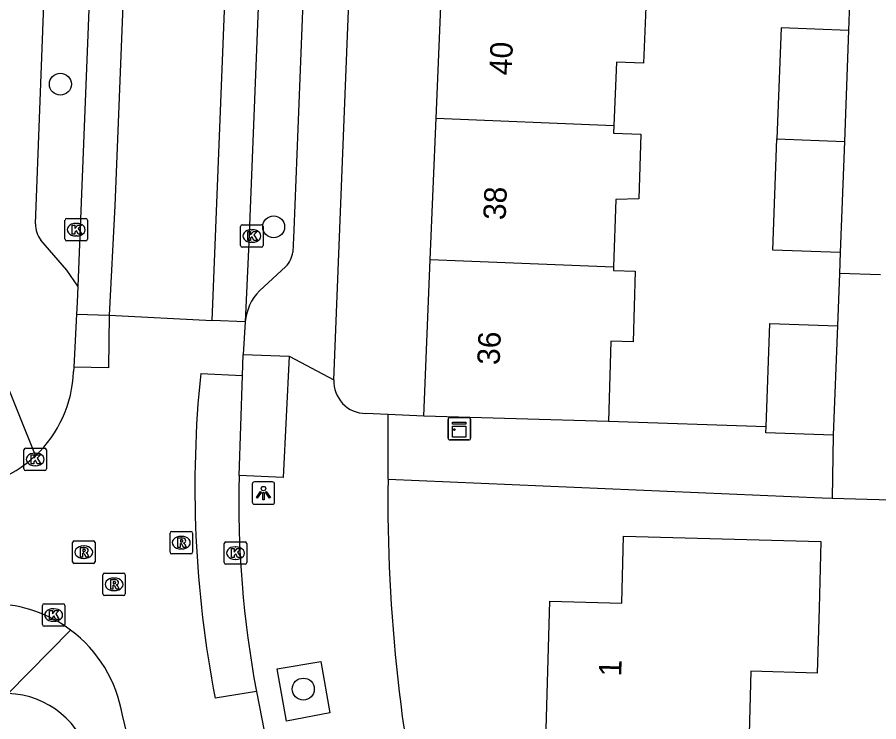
# Model space of a CAD drawing. Extents: x 161355 to 162026, y 386504 to 387459.
# Drawn here: x 161746.37 to 161784.78, y 387276.34 to 387307.76 of the extents above; entities that cross this region are included whole.
import ezdxf

# ---------------------------------------------------------------- set-up
doc = ezdxf.new("R2010")
doc.units = 0
for name, color, linetype in [('IMGEO_Boom', 7, 'Continuous'), ('IMGEO_Kast', 7, 'Continuous'), ('IMGEO_Kolk', 7, 'Continuous'), ('IMGEO_Lichtpunt', 7, 'Continuous'), ('IMGEO_Pand', 7, 'Continuous'), ('IMGEO_Pand_nummerreeks', 7, 'Continuous'), ('IMGEO_Parkeervlak_open', 7, 'Continuous'), ('IMGEO_Rijbaan_lokaal_gesloten', 7, 'Continuous'), ('IMGEO_Rijbaan_lokaal_open', 7, 'Continuous'), ('IMGEO_Rioolput', 7, 'Continuous'), ('IMGEO_Voetpad_open', 7, 'Continuous')]:
    doc.layers.add(name, color=color, linetype=linetype)

msp = doc.modelspace()

# ---------------------------------------------------------------- linework, layer by layer
at = {"layer": 'IMGEO_Boom'}
for centre in [(161748.293, 387304.777), (161757.8, 387298.417), (161759.121, 387277.798)]:
    msp.add_circle(centre, 0.489, dxfattribs=at)
at = {"layer": 'IMGEO_Kast'}
for p, q in [((161765.578, 387288.983), (161765.578, 387289.824)), ((161765.578, 387289.824), (161765.578, 387288.983)), ((161765.653, 387289.908), (161766.494, 387289.908)), ((161766.494, 387289.908), (161765.653, 387289.908)), ((161766.578, 387289.833), (161766.578, 387288.992)), ((161766.578, 387288.992), (161766.578, 387289.833)), ((161766.503, 387288.908), (161765.662, 387288.908)), ((161765.662, 387288.908), (161766.503, 387288.908))]:
    msp.add_line(p, q, dxfattribs=at)
for points in [[(161765.773, 387289.698), (161766.373, 387289.698), (161766.373, 387289.613), (161765.773, 387289.613), (161765.773, 387289.698)], [(161765.773, 387289.523), (161766.373, 387289.523), (161766.373, 387289.034), (161765.773, 387289.034), (161765.773, 387289.523)]]:
    msp.add_lwpolyline(points, dxfattribs=at)
msp.add_circle((161765.857, 387289.372), 0.0377, dxfattribs=at)
for centre, start, end in [((161765.656, 387289.83), 92.4484, 184.2845), ((161765.656, 387289.83), 92.4484, 184.2845), ((161766.5, 387289.83), 2.4484, 94.2845), ((161766.5, 387289.83), 2.4484, 94.2845), ((161765.656, 387288.986), 182.4484, 274.2845), ((161765.656, 387288.986), 182.4484, 274.2845), ((161766.5, 387288.986), 272.4484, 4.2845), ((161766.5, 387288.986), 272.4484, 4.2845)]:
    msp.add_arc(centre, 0.0779, start, end, dxfattribs=at)
at = {"layer": 'IMGEO_Kolk'}
for p, q in [((161748.498, 387297.862), (161748.498, 387298.714)), ((161748.573, 387298.788), (161749.425, 387298.788)), ((161748.986, 387298.568), (161749.011, 387298.568)), ((161749.499, 387298.714), (161749.499, 387297.862)), ((161756.328, 387297.581), (161756.328, 387298.433)), ((161756.403, 387298.507), (161757.255, 387298.507)), ((161757.329, 387298.433), (161757.329, 387297.581)), ((161756.816, 387298.287), (161756.841, 387298.287)), ((161749.425, 387297.788), (161748.573, 387297.788)), ((161749.009, 387298.008), (161748.984, 387298.008)), ((161756.839, 387297.727), (161756.814, 387297.727)), ((161757.255, 387297.507), (161756.403, 387297.507)), ((161746.67, 387287.616), (161746.67, 387288.468)), ((161746.745, 387288.542), (161747.597, 387288.542)), ((161747.671, 387288.468), (161747.671, 387287.616)), ((161747.158, 387288.322), (161747.183, 387288.322)), ((161747.181, 387287.762), (161747.156, 387287.762)), ((161747.597, 387287.542), (161746.745, 387287.542)), ((161755.6, 387283.437), (161755.6, 387284.289)), ((161755.675, 387284.363), (161756.527, 387284.363)), ((161756.601, 387284.289), (161756.601, 387283.437)), ((161756.088, 387284.143), (161756.113, 387284.143)), ((161756.111, 387283.583), (161756.086, 387283.583)), ((161756.527, 387283.363), (161755.675, 387283.363)), ((161747.492, 387280.674), (161747.492, 387281.526)), ((161747.567, 387281.6), (161748.419, 387281.6)), ((161748.493, 387281.526), (161748.493, 387280.674)), ((161747.98, 387281.38), (161748.005, 387281.38)), ((161748.003, 387280.82), (161747.978, 387280.82)), ((161748.419, 387280.6), (161747.567, 387280.6))]:
    msp.add_line(p, q, dxfattribs=at)
for points in [[(161748.498, 387297.862), (161748.498, 387298.714)], [(161748.573, 387298.788), (161749.425, 387298.788)], [(161748.819, 387298.488), (161748.942, 387298.488), (161748.942, 387298.337), (161749.072, 387298.488), (161749.236, 387298.488), (161749.09, 387298.337), (161749.243, 387298.088), (161749.091, 387298.088), (161749.006, 387298.252), (161748.942, 387298.185), (161748.942, 387298.088), (161748.819, 387298.088), (161748.819, 387298.488)], [(161749.499, 387298.714), (161749.499, 387297.862)], [(161756.328, 387297.581), (161756.328, 387298.433)], [(161756.403, 387298.507), (161757.255, 387298.507)], [(161757.329, 387298.433), (161757.329, 387297.581)], [(161756.649, 387298.207), (161756.772, 387298.207), (161756.772, 387298.056), (161756.902, 387298.207), (161757.066, 387298.207), (161756.92, 387298.056), (161757.073, 387297.807), (161756.921, 387297.807), (161756.836, 387297.971), (161756.772, 387297.904), (161756.772, 387297.807), (161756.649, 387297.807), (161756.649, 387298.207)], [(161749.425, 387297.788), (161748.573, 387297.788)], [(161757.255, 387297.507), (161756.403, 387297.507)], [(161746.67, 387287.616), (161746.67, 387288.468)], [(161746.745, 387288.542), (161747.597, 387288.542)], [(161747.671, 387288.468), (161747.671, 387287.616)], [(161746.991, 387288.242), (161747.114, 387288.242), (161747.114, 387288.091), (161747.244, 387288.242), (161747.408, 387288.242), (161747.262, 387288.091), (161747.415, 387287.842), (161747.263, 387287.842), (161747.178, 387288.006), (161747.114, 387287.939), (161747.114, 387287.842), (161746.991, 387287.842), (161746.991, 387288.242)], [(161747.597, 387287.542), (161746.745, 387287.542)], [(161755.6, 387283.437), (161755.6, 387284.289)], [(161755.675, 387284.363), (161756.527, 387284.363)], [(161756.601, 387284.289), (161756.601, 387283.437)], [(161755.921, 387284.063), (161756.044, 387284.063), (161756.044, 387283.912), (161756.174, 387284.063), (161756.338, 387284.063), (161756.192, 387283.912), (161756.345, 387283.663), (161756.193, 387283.663), (161756.108, 387283.827), (161756.044, 387283.76), (161756.044, 387283.663), (161755.921, 387283.663), (161755.921, 387284.063)], [(161756.527, 387283.363), (161755.675, 387283.363)], [(161747.492, 387280.674), (161747.492, 387281.526)], [(161747.567, 387281.6), (161748.419, 387281.6)], [(161748.493, 387281.526), (161748.493, 387280.674)], [(161747.813, 387281.3), (161747.936, 387281.3), (161747.936, 387281.149), (161748.066, 387281.3), (161748.23, 387281.3), (161748.084, 387281.149), (161748.237, 387280.9), (161748.085, 387280.9), (161748, 387281.064), (161747.936, 387280.997), (161747.936, 387280.9), (161747.813, 387280.9), (161747.813, 387281.3)], [(161748.419, 387280.6), (161747.567, 387280.6)]]:
    msp.add_lwpolyline(points, dxfattribs=at)
for centre, start, end in [((161748.575, 387298.712), 91.552, 178.448), ((161748.575, 387298.712), 91.552, 178.448), ((161749.423, 387298.712), 1.552, 88.448), ((161749.423, 387298.712), 1.552, 88.448), ((161756.405, 387298.431), 91.552, 178.448), ((161756.405, 387298.431), 91.552, 178.448), ((161757.253, 387298.431), 1.552, 88.448), ((161757.253, 387298.431), 1.552, 88.448), ((161748.575, 387297.864), 181.552, 268.448), ((161748.575, 387297.864), 181.552, 268.448), ((161749.423, 387297.864), 271.552, 358.448), ((161749.423, 387297.864), 271.552, 358.448), ((161756.405, 387297.583), 181.552, 268.448), ((161756.405, 387297.583), 181.552, 268.448), ((161757.253, 387297.583), 271.552, 358.448), ((161757.253, 387297.583), 271.552, 358.448), ((161746.747, 387288.466), 91.552, 178.448), ((161746.747, 387288.466), 91.552, 178.448), ((161747.595, 387288.466), 1.552, 88.448), ((161747.595, 387288.466), 1.552, 88.448), ((161746.747, 387287.618), 181.552, 268.448), ((161746.747, 387287.618), 181.552, 268.448), ((161747.595, 387287.618), 271.552, 358.448), ((161747.595, 387287.618), 271.552, 358.448), ((161755.677, 387284.287), 91.552, 178.448), ((161755.677, 387284.287), 91.552, 178.448), ((161756.525, 387284.287), 1.552, 88.448), ((161756.525, 387284.287), 1.552, 88.448), ((161755.677, 387283.439), 181.552, 268.448), ((161755.677, 387283.439), 181.552, 268.448), ((161756.525, 387283.439), 271.552, 358.448), ((161756.525, 387283.439), 271.552, 358.448), ((161747.569, 387281.524), 91.552, 178.448), ((161747.569, 387281.524), 91.552, 178.448), ((161748.417, 387281.524), 1.552, 88.448), ((161748.417, 387281.524), 1.552, 88.448), ((161747.569, 387280.676), 181.552, 268.448), ((161747.569, 387280.676), 181.552, 268.448), ((161748.417, 387280.676), 271.552, 358.448), ((161748.417, 387280.676), 271.552, 358.448)]:
    msp.add_arc(centre, 0.0765, start, end, dxfattribs=at)
for centre, major_axis, ratio, start_param, end_param in [((161748.985, 387298.288), (-0.387, 0.002), 0.722429, 4.712389, 7.853982), ((161749.01, 387298.288), (-0.39, 0.002), 0.717154, 1.570796, 4.712389), ((161756.815, 387298.007), (-0.387, 0.002), 0.722429, 4.712389, 7.853982), ((161756.84, 387298.007), (-0.39, 0.002), 0.717154, 1.570796, 4.712389), ((161747.157, 387288.042), (-0.387, 0.002), 0.722429, 4.712389, 7.853982), ((161747.182, 387288.042), (-0.39, 0.002), 0.717154, 1.570796, 4.712389), ((161756.087, 387283.863), (-0.387, 0.002), 0.722429, 4.712389, 7.853982), ((161756.112, 387283.863), (-0.39, 0.002), 0.717154, 1.570796, 4.712389), ((161747.979, 387281.1), (-0.387, 0.002), 0.722429, 4.712389, 7.853982), ((161748.004, 387281.1), (-0.39, 0.002), 0.717154, 1.570796, 4.712389)]:
    msp.add_ellipse(centre, major_axis=major_axis, ratio=ratio, start_param=start_param, end_param=end_param, dxfattribs=at)
at = {"layer": 'IMGEO_Lichtpunt'}
for p, q in [((161756.847, 387286.943), (161756.847, 387286.136)), ((161756.847, 387286.943), (161756.847, 387286.136)), ((161757.749, 387287.038), (161756.941, 387287.038)), ((161757.749, 387287.038), (161756.941, 387287.038)), ((161757.843, 387286.136), (161757.843, 387286.943)), ((161757.843, 387286.136), (161757.843, 387286.943)), ((161756.941, 387286.042), (161757.749, 387286.042)), ((161756.941, 387286.042), (161757.749, 387286.042))]:
    msp.add_line(p, q, dxfattribs=at)
for points in [[(161757.221, 387286.607), (161757.26, 387286.579), (161757.072, 387286.317), (161757.034, 387286.344), (161757.221, 387286.607)], [(161757.323, 387286.559), (161757.37, 387286.559), (161757.37, 387286.237), (161757.323, 387286.237), (161757.323, 387286.559)], [(161757.433, 387286.579), (161757.471, 387286.606), (161757.658, 387286.344), (161757.619, 387286.316), (161757.433, 387286.579)]]:
    msp.add_lwpolyline(points, dxfattribs=at)
msp.add_circle((161757.346, 387286.741), 0.0994, dxfattribs=at)
for centre, start, end in [((161756.941, 387286.943), 90, 180), ((161756.941, 387286.943), 90, 180), ((161757.749, 387286.943), 0, 90), ((161757.749, 387286.943), 0, 90), ((161756.941, 387286.136), 180, 270), ((161756.941, 387286.136), 180, 270), ((161757.749, 387286.136), 270, 0), ((161757.749, 387286.136), 270, 360)]:
    msp.add_arc(centre, 0.0946, start, end, dxfattribs=at)
at = {"layer": 'IMGEO_Pand'}
for points in [[(161765.046, 387303.26), (161765.313, 387309.691)], [(161773.238, 387309.362), (161773.222, 387308.987), (161774.417, 387308.938), (161774.283, 387305.712), (161773.082, 387305.762), (161772.964, 387302.931)], [(161783.427, 387307.174), (161780.419, 387307.287), (161780.233, 387302.334)], [(161783.427, 387307.174), (161783.242, 387302.221)], [(161764.785, 387296.965), (161765.046, 387303.26)], [(161765.046, 387303.26), (161772.964, 387302.931)], [(161772.964, 387302.931), (161772.95, 387302.597), (161774.176, 387302.546), (161774.079, 387299.663), (161773.061, 387299.628), (161772.957, 387296.626)], [(161783.056, 387297.265), (161780.047, 387297.378), (161780.233, 387302.334)], [(161780.233, 387302.334), (161783.242, 387302.221)], [(161783.242, 387302.221), (161783.056, 387297.265)], [(161764.495, 387289.971), (161764.785, 387296.965)], [(161764.785, 387296.965), (161772.957, 387296.626)], [(161772.957, 387296.626), (161772.951, 387296.463), (161773.922, 387296.435), (161773.829, 387293.286), (161772.837, 387293.315), (161772.732, 387289.729)], [(161779.751, 387289.501), (161779.924, 387294.105), (161782.933, 387293.993)], [(161782.933, 387293.993), (161782.75, 387289.119)], [(161772.732, 387289.729), (161764.495, 387289.971)], [(161782.75, 387289.119), (161779.741, 387289.231), (161779.751, 387289.501)], [(161769.935, 387275.485), (161770.11, 387281.722), (161773.315, 387281.632), (161773.399, 387284.624), (161782.198, 387284.377), (161782.114, 387281.41), (161782.033, 387278.51), (161779.073, 387278.593), (161778.979, 387275.232)]]:
    msp.add_lwpolyline(points, dxfattribs=at)
at = {"layer": 'IMGEO_Parkeervlak_open'}
for points in [[(161783.537, 387310.099), (161783.427, 387307.174)], [(161783.056, 387297.265), (161783.021, 387296.332)]]:
    msp.add_lwpolyline(points, dxfattribs=at)
at = {"layer": 'IMGEO_Rijbaan_lokaal_gesloten'}
for points in [[(161755.377, 387415.892), (161750.721, 387299.346), (161750.468, 387294.47)], [(161755.059, 387294.244), (161759.334, 387401.873), (161760.833, 387401.83)], [(161760.709, 387398.691), (161756.697, 387297.734), (161756.533, 387294.175)], [(161749.789, 387313.724), (161749.067, 387295.765)], [(161749.067, 387295.765), (161749.043, 387295.035), (161749.007, 387294.518)], [(161749.007, 387294.518), (161748.889, 387292.154)], [(161750.468, 387294.47), (161750.433, 387292.127), (161748.889, 387292.154)], [(161749.007, 387294.518), (161750.468, 387294.47)], [(161750.468, 387294.47), (161755.059, 387294.244)], [(161756.533, 387294.175), (161755.059, 387294.244)], [(161754.547, 387291.877), (161756.416, 387291.791)], [(161756.263, 387287.324), (161756.336, 387289.523), (161756.416, 387291.791)], [(161757.03, 387277.697), (161755.191, 387277.395)]]:
    msp.add_lwpolyline(points, dxfattribs=at)
for centre, radius, start, end in [((161804.003, 387286.821), 49.714, 174.1627, 190.9297), ((161802.245, 387286.143), 45.997, 178.5292, 190.5812)]:
    msp.add_arc(centre, radius, start, end, dxfattribs=at)
at = {"layer": 'IMGEO_Rijbaan_lokaal_open'}
for points in [[(161756.533, 387294.175), (161756.445, 387292.726)], [(161756.416, 387291.791), (161756.445, 387292.726)], [(161748.889, 387292.154), (161748.88, 387291.963)], [(161757.03, 387277.697), (161757.494, 387275.323)], [(161751.054, 387276.637), (161751.355, 387275.338), (161751.554, 387274.278)]]:
    msp.add_lwpolyline(points, dxfattribs=at)
for centre, radius, start, end in [((161743.49, 387292.142), 5.393, 313.2043, 358.0966), ((161743.491, 387292.143), 5.393, 267.3422, 313.1857), ((161745.21, 387275.689), 5.916, 53.2642, 88.5209), ((161745.209, 387275.682), 5.923, 9.2807, 53.2933)]:
    msp.add_arc(centre, radius, start, end, dxfattribs=at)
at = {"layer": 'IMGEO_Rioolput'}
for p, q in [((161753.183, 387283.904), (161753.183, 387284.756)), ((161753.258, 387284.83), (161754.11, 387284.83)), ((161753.671, 387284.61), (161753.696, 387284.61)), ((161754.184, 387284.756), (161754.184, 387283.904)), ((161748.836, 387283.477), (161748.836, 387284.329)), ((161748.911, 387284.403), (161749.763, 387284.403)), ((161749.837, 387284.329), (161749.837, 387283.477)), ((161749.324, 387284.183), (161749.349, 387284.183)), ((161754.11, 387283.83), (161753.258, 387283.83)), ((161753.694, 387284.05), (161753.669, 387284.05)), ((161749.347, 387283.623), (161749.322, 387283.623)), ((161749.763, 387283.403), (161748.911, 387283.403)), ((161750.186, 387282.043), (161750.186, 387282.895)), ((161750.261, 387282.969), (161751.113, 387282.969)), ((161750.674, 387282.749), (161750.699, 387282.749)), ((161751.187, 387282.895), (161751.187, 387282.043)), ((161751.113, 387281.969), (161750.261, 387281.969)), ((161750.697, 387282.189), (161750.672, 387282.189))]:
    msp.add_line(p, q, dxfattribs=at)
for points in [[(161753.183, 387283.904), (161753.183, 387284.756)], [(161753.258, 387284.83), (161754.11, 387284.83)], [(161754.184, 387284.756), (161754.184, 387283.904)], [(161748.836, 387283.477), (161748.836, 387284.329)], [(161748.911, 387284.403), (161749.763, 387284.403)], [(161749.837, 387284.329), (161749.837, 387283.477)], [(161753.772, 387284.528), (161753.52, 387284.53), (161753.52, 387284.13)], [(161753.52, 387284.13), (161753.644, 387284.13), (161753.644, 387284.292), (161753.655, 387284.292)], [(161753.698, 387284.449), (161753.644, 387284.449), (161753.644, 387284.368)], [(161753.644, 387284.368), (161753.696, 387284.368)], [(161753.702, 387284.263), (161753.773, 387284.13), (161753.913, 387284.13), (161753.848, 387284.256)], [(161749.425, 387284.101), (161749.173, 387284.103), (161749.173, 387283.703)], [(161749.173, 387283.703), (161749.297, 387283.703), (161749.297, 387283.865), (161749.308, 387283.865)], [(161749.351, 387284.022), (161749.297, 387284.022), (161749.297, 387283.941)], [(161749.297, 387283.941), (161749.349, 387283.941)], [(161749.355, 387283.836), (161749.426, 387283.703), (161749.566, 387283.703), (161749.501, 387283.829)], [(161754.11, 387283.83), (161753.258, 387283.83)], [(161749.763, 387283.403), (161748.911, 387283.403)], [(161750.186, 387282.043), (161750.186, 387282.895)], [(161750.261, 387282.969), (161751.113, 387282.969)], [(161751.187, 387282.895), (161751.187, 387282.043)], [(161750.775, 387282.667), (161750.523, 387282.669), (161750.523, 387282.269)], [(161750.523, 387282.269), (161750.647, 387282.269), (161750.647, 387282.431), (161750.658, 387282.431)], [(161750.701, 387282.588), (161750.647, 387282.588), (161750.647, 387282.507)], [(161750.647, 387282.507), (161750.699, 387282.507)], [(161750.705, 387282.402), (161750.776, 387282.269), (161750.916, 387282.269), (161750.851, 387282.395)], [(161751.113, 387281.969), (161750.261, 387281.969)]]:
    msp.add_lwpolyline(points, dxfattribs=at)
for centre, radius, start, end in [((161753.26, 387284.754), 0.0765, 91.552, 178.448), ((161753.26, 387284.754), 0.0765, 91.552, 178.448), ((161754.108, 387284.754), 0.0765, 1.552, 88.448), ((161754.108, 387284.754), 0.0765, 1.552, 88.448), ((161748.913, 387284.327), 0.0765, 91.552, 178.448), ((161748.913, 387284.327), 0.0765, 91.552, 178.448), ((161749.761, 387284.327), 0.0765, 1.552, 88.448), ((161749.761, 387284.327), 0.0765, 1.552, 88.448), ((161753.654, 387284.239), 0.0533, 26.0293, 88.6989), ((161753.68, 387284.557), 0.19, 274.7715, 282.9687), ((161753.704, 387284.353), 0.0964, 77.0061, 93.1865), ((161753.718, 387284.41), 0.0378, 276.6634, 79.6772), ((161753.771, 387284.418), 0.109, 350.3612, 89.416), ((161753.769, 387284.418), 0.112, 277.5842, 350.9817), ((161753.753, 387284.203), 0.108, 29.5134, 73.7905), ((161749.307, 387283.812), 0.0533, 26.0293, 88.6989), ((161749.333, 387284.13), 0.19, 274.7715, 282.9687), ((161749.357, 387283.926), 0.0964, 77.0061, 93.1865), ((161749.371, 387283.983), 0.0378, 276.6634, 79.6772), ((161749.424, 387283.991), 0.109, 350.3612, 89.416), ((161749.422, 387283.991), 0.112, 277.5842, 350.9817), ((161749.406, 387283.776), 0.108, 29.5134, 73.7905), ((161753.26, 387283.906), 0.0765, 181.552, 268.448), ((161753.26, 387283.906), 0.0765, 181.552, 268.448), ((161754.108, 387283.906), 0.0765, 271.552, 358.448), ((161754.108, 387283.906), 0.0765, 271.552, 358.448), ((161748.913, 387283.479), 0.0765, 181.552, 268.448), ((161748.913, 387283.479), 0.0765, 181.552, 268.448), ((161749.761, 387283.479), 0.0765, 271.552, 358.448), ((161749.761, 387283.479), 0.0765, 271.552, 358.448), ((161750.263, 387282.893), 0.0765, 91.552, 178.448), ((161750.263, 387282.893), 0.0765, 91.552, 178.448), ((161751.111, 387282.893), 0.0765, 1.552, 88.448), ((161751.111, 387282.893), 0.0765, 1.552, 88.448), ((161750.657, 387282.378), 0.0533, 26.0293, 88.6989), ((161750.683, 387282.696), 0.19, 274.7715, 282.9687), ((161750.707, 387282.492), 0.0964, 77.0061, 93.1865), ((161750.721, 387282.549), 0.0378, 276.6634, 79.6772), ((161750.774, 387282.557), 0.109, 350.3612, 89.416), ((161750.772, 387282.557), 0.112, 277.5842, 350.9817), ((161750.756, 387282.342), 0.108, 29.5134, 73.7905), ((161750.263, 387282.045), 0.0765, 181.552, 268.448), ((161750.263, 387282.045), 0.0765, 181.552, 268.448), ((161751.111, 387282.045), 0.0765, 271.552, 358.448), ((161751.111, 387282.045), 0.0765, 271.552, 358.448)]:
    msp.add_arc(centre, radius, start, end, dxfattribs=at)
for centre, major_axis, ratio, start_param, end_param in [((161753.67, 387284.33), (-0.387, 0.002), 0.722429, 4.712389, 7.853982), ((161753.695, 387284.33), (-0.39, 0.002), 0.717154, 1.570796, 4.712389), ((161749.323, 387283.903), (-0.387, 0.002), 0.722429, 4.712389, 7.853982), ((161749.348, 387283.903), (-0.39, 0.002), 0.717154, 1.570796, 4.712389), ((161750.673, 387282.469), (-0.387, 0.002), 0.722429, 4.712389, 7.853982), ((161750.698, 387282.469), (-0.39, 0.002), 0.717154, 1.570796, 4.712389)]:
    msp.add_ellipse(centre, major_axis=major_axis, ratio=ratio, start_param=start_param, end_param=end_param, dxfattribs=at)
at = {"layer": 'IMGEO_Voetpad_open'}
for points in [[(161760.49, 387291.587), (161762.563, 387344.045)], [(161760.443, 387342.344), (161758.699, 387298.261), (161758.651, 387297.287)], [(161747.182, 387298.543), (161747.646, 387310.703)], [(161749.067, 387295.765), (161748.582, 387296.478), (161747.422, 387297.825)], [(161758.345, 387296.643), (161757.172, 387295.563)], [(161783.021, 387296.332), (161782.933, 387293.993)], [(161784.856, 387296.275), (161783.021, 387296.332)], [(161747.182, 387288.211), (161744.925, 387293.803)], [(161756.445, 387292.726), (161758.491, 387292.654)], [(161758.491, 387292.654), (161758.217, 387287.229), (161756.263, 387287.324)], [(161758.491, 387292.654), (161760.49, 387291.587)], [(161762.911, 387290.043), (161761.901, 387290.089)], [(161762.901, 387287.163), (161762.911, 387290.043)], [(161764.495, 387289.971), (161762.911, 387290.043)], [(161779.751, 387289.501), (161772.732, 387289.729)], [(161782.75, 387289.119), (161782.694, 387286.315)], [(161762.901, 387287.163), (161782.253, 387286.327), (161782.694, 387286.315)], [(161782.694, 387286.315), (161792.619, 387286.037), (161792.611, 387285.763)], [(161748.749, 387280.43), (161745.962, 387277.602)], [(161758.372, 387276.373), (161757.962, 387278.707), (161759.909, 387279.035), (161760.306, 387276.732), (161758.372, 387276.373)]]:
    msp.add_lwpolyline(points, dxfattribs=at)
for centre, radius, start, end in [((161748.363, 387298.539), 1.181, 179.791, 217.1746), ((161757.544, 387297.418), 1.115, 315.9414, 353.2286), ((161758.754, 387293.994), 2.228, 135.2254, 175.3343), ((161761.917, 387291.518), 1.429, 177.2134, 269.3605), ((161835.305, 387286.191), 72.411, 179.23093, 193.38705), ((161745.819, 387273.666), 3.939, 13.2559, 87.9223)]:
    msp.add_arc(centre, radius, start, end, dxfattribs=at)

# ---------------------------------------------------------------- texts
at = {"layer": 'IMGEO_Pand_nummerreeks'}
for s, rotation, p in [('40', 87.6255, (161768.408, 387305.163)), ('38', 87.6255, (161768.14, 387298.703)), ('36', 87.6255, (161767.871, 387292.24)), ('1', 88.3902, (161773.295, 387278.351))]:
    msp.add_text(s, height=1, rotation=rotation, dxfattribs=at).set_placement(p)

doc.saveas('drawing.dxf')
